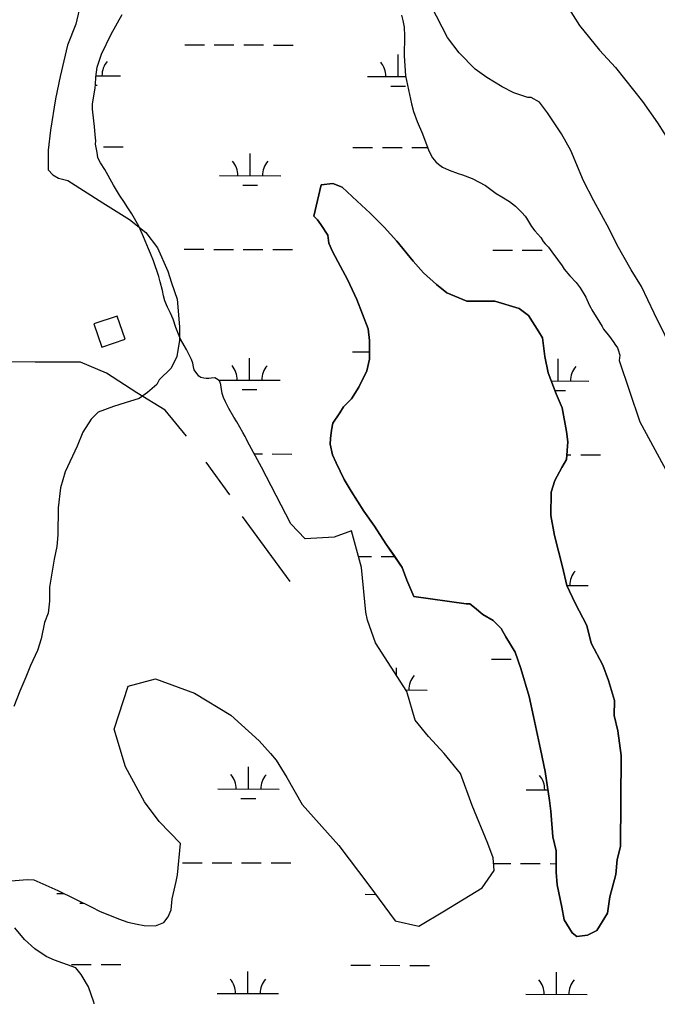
# Model space of a CAD drawing. Extents: x 3161615 to 3199515, y 867541 to 892976.
# Drawn here: x 3169906 to 3170943, y 879928 to 881517 of the extents above; entities that cross this region are included whole.
import ezdxf

# ---------------------------------------------------------------- set-up
doc = ezdxf.new("R2010")
doc.units = 0
for name, color, linetype in [('V-BLDG-OTLN', 7, 'Continuous'), ('V-SITE-VEGE', 7, 'Continuous'), ('V-TOPO-SHOR', 7, 'Continuous'), ('V-WETL-SWMP', 7, 'Continuous')]:
    doc.layers.add(name, color=color, linetype=linetype)

msp = doc.modelspace()

# ---------------------------------------------------------------- linework, layer by layer
at = {"layer": 'V-BLDG-OTLN'}
msp.add_lwpolyline([(3170039.3, 880984), (3170077.3, 880996.7), (3170064.6, 881034.6), (3170026.6, 881021.9)], close=True, dxfattribs=at)
at = {"layer": 'V-SITE-VEGE'}
for p, q in [((3170006.7, 881549.6), (3169997, 881509.7)), ((3170601.6, 881487.7), (3170575.3, 881539.1)), ((3170795.9, 881540), (3170816.6, 881507.5)), ((3169997, 881509.7), (3169983.5, 881475.5)), ((3170816.6, 881507.5), (3170848.8, 881467.4)), ((3170620.5, 881462.8), (3170601.6, 881487.7)), ((3169983.5, 881475.5), (3169971.8, 881424.2)), ((3170647, 881436.1), (3170620.5, 881462.8)), ((3170848.8, 881467.4), (3170875.3, 881438.8)), ((3170875.3, 881438.8), (3170918.7, 881383.4)), ((3169971.8, 881424.2), (3169964, 881388.1)), ((3170666, 881422.7), (3170647, 881436.1)), ((3170690.6, 881407.3), (3170666, 881422.7)), ((3170709.6, 881397.7), (3170690.6, 881407.3)), ((3170732.4, 881390), (3170709.6, 881397.7)), ((3169964, 881388.1), (3169956.2, 881336.8)), ((3170738.1, 881390), (3170732.4, 881390)), ((3170751.4, 881382.3), (3170738.1, 881390)), ((3170764.6, 881365.1), (3170751.4, 881382.3)), ((3170918.7, 881383.4), (3170943.3, 881349)), ((3170787.2, 881330.8), (3170764.6, 881365.1)), ((3170943.3, 881349), (3170964, 881316.6)), ((3169956.2, 881336.8), (3169952.2, 881304.5)), ((3170802.3, 881304.1), (3170787.2, 881330.8)), ((3169952.2, 881304.5), (3169952.1, 881272.2)), ((3170823, 881254.5), (3170802.3, 881304.1)), ((3169952.1, 881272.2), (3169959.6, 881264.5)), ((3169959.6, 881264.5), (3169969.1, 881258.8)), ((3169969.1, 881258.8), (3169984.3, 881254.9)), ((3169984.3, 881254.9), (3170041.2, 881218.5)), ((3170384.5, 881197), (3170396.2, 881248.3)), ((3170396.2, 881248.3), (3170415.2, 881250.1)), ((3170415.2, 881250.1), (3170430.4, 881244.3)), ((3170840, 881222.1), (3170823, 881254.5)), ((3170430.4, 881244.3), (3170455, 881221.3)), ((3170041.2, 881218.5), (3170084.8, 881191.6)), ((3170455, 881221.3), (3170475.8, 881202.2)), ((3170864.5, 881176.4), (3170840, 881222.1)), ((3170475.8, 881202.2), (3170498.5, 881179.3)), ((3170084.8, 881191.6), (3170111.3, 881170.6)), ((3170390.2, 881191.2), (3170384.5, 881197)), ((3170395.9, 881183.6), (3170390.2, 881191.2)), ((3170111.3, 881170.6), (3170130.2, 881145.8)), ((3170407.2, 881166.4), (3170395.9, 881183.6)), ((3170498.5, 881179.3), (3170519.3, 881156.4)), ((3170877.6, 881149.7), (3170864.5, 881176.4)), ((3170409, 881153.1), (3170407.2, 881166.4)), ((3170414.7, 881139.8), (3170409, 881153.1)), ((3170519.3, 881156.4), (3170545.8, 881123.9)), ((3170130.2, 881145.8), (3170147.1, 881107.6)), ((3170427.9, 881115), (3170414.7, 881139.8)), ((3170900.3, 881109.6), (3170877.6, 881149.7)), ((3170545.8, 881123.9), (3170562.8, 881104.8)), ((3170147.1, 881107.6), (3170152.7, 881088.6)), ((3170439.2, 881094), (3170427.9, 881115)), ((3170562.8, 881104.8), (3170583.7, 881085.7)), ((3170917.2, 881082.9), (3170900.3, 881109.6)), ((3170454.2, 881061.6), (3170439.2, 881094)), ((3170152.7, 881088.6), (3170162.1, 881061.9)), ((3170583.7, 881085.7), (3170600.7, 881072.3)), ((3170938, 881039.1), (3170917.2, 881082.9)), ((3170162.1, 881061.9), (3170163.9, 881042.9)), ((3170473, 881014), (3170454.2, 881061.6)), ((3170600.7, 881072.3), (3170633, 881058.8)), ((3170633, 881058.8), (3170678.6, 881058.6)), ((3170678.6, 881058.6), (3170718.5, 881047)), ((3170163.9, 881042.9), (3170165.7, 881016.3)), ((3170718.5, 881047), (3170733.7, 881035.5)), ((3170733.7, 881035.5), (3170750.6, 881008.8)), ((3170973.7, 880966.6), (3170938, 881039.1)), ((3170165.7, 881016.3), (3170165.6, 880995.3)), ((3170474.8, 880994.9), (3170473, 881014)), ((3170165.6, 880995.3), (3170161.7, 880968.7)), ((3170474.7, 880964.5), (3170474.8, 880994.9)), ((3170750.6, 881008.8), (3170756.3, 880999.2)), ((3170756.3, 880999.2), (3170760, 880968.8)), ((3170161.7, 880968.7), (3170152.1, 880949.8)), ((3170470.8, 880945.5), (3170474.7, 880964.5)), ((3170760, 880968.8), (3170765.5, 880942.1)), ((3170152.1, 880949.8), (3170132.9, 880930.8)), ((3170132.9, 880930.8), (3170129.1, 880923.3)), ((3170457.3, 880918.9), (3170470.8, 880945.5)), ((3170765.5, 880942.1), (3170778.7, 880907.8)), ((3170129.1, 880923.3), (3170113.8, 880910)), ((3170445.8, 880900), (3170457.3, 880918.9)), ((3170100.5, 880900.6), (3170077.6, 880893.1)), ((3170113.8, 880910), (3170100.5, 880900.6)), ((3170432.4, 880886.7), (3170445.8, 880900)), ((3170778.7, 880907.8), (3170788.1, 880885)), ((3170058.6, 880887.5), (3170033.8, 880878.1)), ((3170077.6, 880893.1), (3170058.6, 880887.5)), ((3170426.7, 880877.3), (3170432.4, 880886.7)), ((3170788.1, 880885), (3170795.5, 880846.9)), ((3170022.3, 880866.7), (3170008.9, 880845.9)), ((3170033.8, 880878.1), (3170022.3, 880866.7)), ((3170415.2, 880860.2), (3170426.7, 880877.3)), ((3170413.2, 880848.8), (3170415.2, 880860.2)), ((3170008.9, 880845.9), (3169999.3, 880823.1)), ((3170411.2, 880826), (3170411.3, 880835.5)), ((3170411.3, 880835.5), (3170413.2, 880848.8)), ((3170795.5, 880846.9), (3170797.3, 880829.8)), ((3169999.3, 880823.1), (3169980.1, 880781.3)), ((3170414.9, 880808.9), (3170411.2, 880826)), ((3170797.3, 880829.8), (3170795.3, 880801.3)), ((3170420.6, 880795.5), (3170414.9, 880808.9)), ((3170433.8, 880768.8), (3170420.6, 880795.5)), ((3170787.6, 880788), (3170776.1, 880767.1)), ((3170795.3, 880801.3), (3170787.6, 880788)), ((3169980.1, 880781.3), (3169972.3, 880754.8)), ((3170445.1, 880749.7), (3170433.8, 880768.8)), ((3170776.1, 880767.1), (3170770.3, 880748.1)), ((3169972.3, 880754.8), (3169968.4, 880722.5)), ((3170465.8, 880717.3), (3170445.1, 880749.7)), ((3170770.3, 880748.1), (3170770.1, 880710.1)), ((3169968.4, 880722.5), (3169968.1, 880678.7)), ((3170482.8, 880692.5), (3170465.8, 880717.3)), ((3170770.1, 880710.1), (3170775.6, 880677.7)), ((3170501.7, 880663.9), (3170482.8, 880692.5)), ((3169968.1, 880678.7), (3169966.2, 880659.7)), ((3170775.6, 880677.7), (3170788.7, 880626.3)), ((3169966.2, 880659.7), (3169962.2, 880638.8)), ((3170528.1, 880625.7), (3170501.7, 880663.9)), ((3169962.2, 880638.8), (3169954.4, 880593.2)), ((3170535.6, 880604.8), (3170528.1, 880625.7)), ((3170788.7, 880626.3), (3170796.1, 880595.9)), ((3170546.9, 880578.1), (3170535.6, 880604.8)), ((3169954.4, 880593.2), (3169954.3, 880570.4)), ((3170796.1, 880595.9), (3170809.3, 880567.3)), ((3169954.3, 880570.4), (3169952.3, 880551.4)), ((3170632.4, 880566.2), (3170546.9, 880578.1)), ((3170638.1, 880566.2), (3170632.4, 880566.2)), ((3170645.7, 880560.5), (3170638.1, 880566.2)), ((3170809.3, 880567.3), (3170828.2, 880531)), ((3169952.3, 880551.4), (3169946.5, 880536.2)), ((3170659, 880549), (3170645.7, 880560.5)), ((3170676.1, 880539.4), (3170659, 880549)), ((3169946.5, 880536.2), (3169940.7, 880509.6)), ((3170689.3, 880526), (3170676.1, 880539.4)), ((3170696.8, 880512.7), (3170689.3, 880526)), ((3170828.2, 880531), (3170835.6, 880502.5)), ((3169940.7, 880509.6), (3169934.9, 880490.6)), ((3170711.9, 880487.9), (3170696.8, 880512.7)), ((3170835.6, 880502.5), (3170854.5, 880466.3)), ((3169934.9, 880490.6), (3169923.4, 880465.9)), ((3170721.3, 880461.2), (3170711.9, 880487.9)), ((3169923.4, 880465.9), (3169915.7, 880446.9)), ((3170734.4, 880415.5), (3170721.3, 880461.2)), ((3170854.5, 880466.3), (3170863.8, 880441.5)), ((3169915.7, 880446.9), (3169906, 880424.2)), ((3170863.8, 880441.5), (3170873.2, 880409.1)), ((3169906, 880424.2), (3169896.4, 880399.5)), ((3170741.8, 880383.1), (3170734.4, 880415.5)), ((3170873.2, 880409.1), (3170873.1, 880384.4)), ((3170753, 880329.8), (3170741.8, 880383.1)), ((3170873.1, 880384.4), (3170878.7, 880359.6)), ((3170878.7, 880359.6), (3170884.2, 880319.7)), ((3170760.4, 880293.7), (3170753, 880329.8)), ((3170884.2, 880319.7), (3170883.4, 880171.3)), ((3170767.8, 880246.1), (3170760.4, 880293.7)), ((3170769.6, 880228.9), (3170767.8, 880246.1)), ((3170773.2, 880187.1), (3170769.6, 880228.9)), ((3170778.8, 880164.2), (3170773.2, 880187.1)), ((3170883.4, 880171.3), (3170877.6, 880150.4)), ((3170778.6, 880130), (3170778.8, 880164.2)), ((3170877.6, 880150.4), (3170875.6, 880125.7)), ((3170780.4, 880109.1), (3170778.6, 880130)), ((3170875.6, 880125.7), (3170865.9, 880089.6)), ((3170787.9, 880072.9), (3170780.4, 880109.1)), ((3170865.9, 880089.6), (3170862, 880063)), ((3170791.6, 880052), (3170787.9, 880072.9)), ((3170862, 880063), (3170844.7, 880034.6)), ((3170804.8, 880031), (3170791.6, 880052)), ((3170812.3, 880025.2), (3170804.8, 880031)), ((3170829.5, 880027.1), (3170812.3, 880025.2)), ((3170844.7, 880034.6), (3170829.5, 880027.1))]:
    msp.add_line(p, q, dxfattribs=at)
at = {"layer": 'V-TOPO-SHOR'}
for p, q in [((3170247.6, 880743.7), (3170209, 880796.6)), ((3170345.9, 880602.5), (3170268.6, 880708.4))]:
    msp.add_line(p, q, dxfattribs=at)
msp.add_lwpolyline([(3170177.4, 880839), (3170142.3, 880881.4), (3170096.6, 880909.7), (3170047.3, 880941.5), (3170005.1, 880959.3), (3169931.1, 880959.5), (3169832.5, 880959.8), (3169811.3, 880963.3), (3169790.2, 880984.5), (3169776.2, 881005.7), (3169762.4, 881093.8), (3169706.7, 881340.6)], dxfattribs=at)
at = {"layer": 'V-WETL-SWMP'}
for p, q in [((3170174.5, 881475.9), (3170206.5, 881475.8)), ((3170222.5, 881475.8), (3170254.5, 881475.7)), ((3170270.5, 881475.6), (3170302.5, 881475.6)), ((3170318.5, 881475.5), (3170350.5, 881475.4)), ((3170521.7, 881424.2), (3170521.8, 881460.2)), ((3170029.9, 881425.6), (3170069.8, 881425.5)), ((3170471.7, 881424.4), (3170533.8, 881424.2)), ((3170029.2, 881410.1), (3170031.7, 881410.1)), ((3170509.6, 881408.8), (3170533.6, 881408.7)), ((3170042, 881310.1), (3170074, 881310)), ((3170280.7, 881263), (3170280.8, 881299)), ((3170447.9, 881309), (3170479.9, 881308.9)), ((3170495.9, 881308.9), (3170527.9, 881308.8)), ((3170543.9, 881308.7), (3170569.3, 881308.6)), ((3170230.7, 881263.2), (3170330.7, 881262.9)), ((3170268.7, 881247.6), (3170292.7, 881247.6)), ((3170173.6, 881143.2), (3170205.6, 881143.2)), ((3170221.6, 881143.1), (3170253.6, 881143)), ((3170269.6, 881143), (3170301.6, 881142.9)), ((3170317.6, 881142.8), (3170349.6, 881142.8)), ((3170675.5, 881141.9), (3170707.5, 881141.8)), ((3170723.5, 881141.7), (3170755.5, 881141.6)), ((3170279.8, 880930.3), (3170279.9, 880966.3)), ((3170447, 880976.3), (3170474.7, 880976.2)), ((3170781.7, 880929), (3170781.8, 880965)), ((3170229.8, 880930.5), (3170329.8, 880930.2)), ((3170267.8, 880914.9), (3170291.8, 880914.9)), ((3170770.6, 880929), (3170831.7, 880928.8)), ((3170776.5, 880913.5), (3170793.7, 880913.5)), ((3170287.6, 880810.2), (3170300.7, 880810.2)), ((3170316.7, 880810.2), (3170348.7, 880810.1)), ((3170795.8, 880808.8), (3170802.6, 880808.8)), ((3170818.6, 880808.8), (3170850.6, 880808.7)), ((3170457, 880643.6), (3170478.1, 880643.5)), ((3170494.1, 880643.5), (3170515.9, 880643.4)), ((3170796.1, 880596.2), (3170830.8, 880596.1)), ((3170673.6, 880476.5), (3170705.6, 880476.4)), ((3170849.4, 880476), (3170849.6, 880476)), ((3170519, 880449.4), (3170519, 880462.2)), ((3170533.9, 880426.2), (3170568.9, 880426.1)), ((3170278, 880265), (3170278.1, 880301)), ((3170228, 880265.1), (3170328, 880264.9)), ((3170729.9, 880263.7), (3170765.1, 880263.6)), ((3170265.9, 880249.6), (3170289.9, 880249.5)), ((3170170.8, 880145.2), (3170202.8, 880145.1)), ((3170218.8, 880145.1), (3170250.8, 880145)), ((3170266.8, 880145), (3170298.8, 880144.9)), ((3170314.8, 880144.8), (3170346.8, 880144.7)), ((3170676.6, 880143.8), (3170704.7, 880143.7)), ((3170720.7, 880143.7), (3170752.7, 880143.6)), ((3170768.7, 880143.6), (3170778.7, 880143.5)), ((3169966.1, 880095), (3169978, 880095)), ((3170468, 880093.7), (3170485, 880093.6)), ((3170004, 880079.5), (3170009.7, 880079.5)), ((3169990.4, 879979.5), (3170022.4, 879979.5)), ((3170038.4, 879979.4), (3170070.4, 879979.3)), ((3170444.3, 879978.3), (3170476.3, 879978.2)), ((3170492.3, 879978.2), (3170524.3, 879978.1)), ((3170540.3, 879978), (3170572.3, 879977.9)), ((3170277.1, 879932.3), (3170277.2, 879968.3)), ((3170779, 879930.9), (3170779.1, 879966.9)), ((3170227.1, 879932.5), (3170327.1, 879932.2)), ((3170729, 879931.1), (3170829, 879930.8))]:
    msp.add_line(p, q, dxfattribs=at)
for points in [[(3170076.5, 881219.5), (3170068.1, 881231.2), (3170058.4, 881247.3), (3170044.5, 881272.9), (3170037.3, 881283.6), (3170035.1, 881287.5), (3170033, 881292.3), (3170032.2, 881300.9), (3170029.5, 881314.4), (3170029.6, 881319.6), (3170028.5, 881329.5), (3170027.8, 881343), (3170024.7, 881366.1), (3170024.1, 881371.2), (3170024.6, 881379.5), (3170028.9, 881406), (3170029.3, 881411.5), (3170029.6, 881423), (3170032.1, 881439.6), (3170038.9, 881460.9), (3170054.8, 881493.3), (3170072.4, 881525.3)], [(3170526.9, 881523.9), (3170529.4, 881515.5)], [(3170529.4, 881515.5), (3170531.4, 881504.6), (3170532.1, 881490.5), (3170531.5, 881458.2), (3170533.5, 881425.5), (3170543.3, 881379.9), (3170546.6, 881367.6), (3170552.7, 881351.2), (3170561.3, 881330.9), (3170571.3, 881303.2), (3170577.5, 881291.8), (3170582.9, 881285.3), (3170587.3, 881281.4), (3170593.6, 881276.8), (3170604.7, 881272.1), (3170619.3, 881266.4), (3170626.3, 881264.1), (3170641.9, 881258.4), (3170663.5, 881246.8), (3170681.2, 881234), (3170690.1, 881228.4), (3170702.7, 881221.1), (3170712.5, 881213.5), (3170722.9, 881203.1), (3170728.2, 881196.9), (3170730.4, 881193.7), (3170738.5, 881180.4), (3170743.8, 881173.3), (3170753.5, 881162.2), (3170757.6, 881156.1), (3170760.4, 881152.2), (3170765.8, 881146.6), (3170771.7, 881139.2), (3170780.8, 881126.5), (3170788.3, 881116.5), (3170791.7, 881111), (3170800.8, 881100.2), (3170811.1, 881089.2), (3170817.4, 881080.4), (3170826.7, 881065.2), (3170832.3, 881052.9), (3170835.1, 881048.1), (3170836.6, 881044.9), (3170849, 881024.5), (3170853.1, 881017.7), (3170855.6, 881013.1), (3170860.3, 881007), (3170863.4, 881003.4), (3170872.2, 880991.7), (3170873.7, 880988.8), (3170878.1, 880982.6), (3170879.3, 880979.4), (3170882, 880970.7), (3170881.1, 880962.1)], [(3170659, 880549), (3170676.1, 880539.4), (3170689.3, 880526), (3170696.8, 880512.7), (3170711.9, 880487.9), (3170721.3, 880461.2), (3170734.4, 880415.5), (3170741.8, 880383.1), (3170753, 880329.8), (3170760.4, 880293.7), (3170767.8, 880246.1), (3170769.6, 880228.9), (3170773.2, 880187.1), (3170778.8, 880164.2), (3170778.6, 880130), (3170780.4, 880109.1), (3170787.9, 880072.9), (3170791.6, 880052), (3170804.8, 880031), (3170812.3, 880025.2), (3170829.5, 880027.1), (3170844.7, 880034.6), (3170862, 880063), (3170865.9, 880089.6), (3170875.6, 880125.7), (3170877.6, 880150.4), (3170883.4, 880171.3), (3170884.2, 880319.7), (3170878.7, 880359.6), (3170873.1, 880384.4), (3170873.2, 880409.1), (3170863.8, 880441.5), (3170854.5, 880466.3), (3170835.6, 880502.5), (3170828.2, 880531), (3170809.3, 880567.3), (3170796.1, 880595.9), (3170788.7, 880626.3), (3170775.6, 880677.7), (3170770.1, 880710.1), (3170770.3, 880748.1), (3170776.1, 880767.1), (3170787.6, 880788), (3170795.3, 880801.3), (3170797.3, 880829.8), (3170795.5, 880846.9), (3170788.1, 880885), (3170778.7, 880907.8), (3170765.5, 880942.1), (3170760, 880968.8), (3170756.3, 880999.2), (3170750.6, 881008.8), (3170733.7, 881035.5), (3170718.5, 881047), (3170678.6, 881058.6), (3170633, 881058.8), (3170600.7, 881072.3), (3170583.7, 881085.7), (3170562.8, 881104.8), (3170545.8, 881123.9), (3170519.3, 881156.4), (3170498.5, 881179.3), (3170475.8, 881202.2), (3170455, 881221.3), (3170430.4, 881244.3), (3170415.2, 881250.1), (3170396.2, 881248.3), (3170384.5, 881197), (3170390.2, 881191.2), (3170395.9, 881183.6), (3170407.2, 881166.4), (3170409, 881153.1), (3170414.7, 881139.8), (3170427.9, 881115), (3170439.2, 881094), (3170454.2, 881061.6), (3170473, 881014), (3170474.8, 880994.9), (3170474.7, 880964.5), (3170470.8, 880945.5), (3170457.3, 880918.9), (3170445.8, 880900), (3170432.4, 880886.7), (3170426.7, 880877.3), (3170415.2, 880860.2), (3170413.2, 880848.8), (3170411.3, 880835.5), (3170411.2, 880826), (3170414.9, 880808.8), (3170420.6, 880795.5), (3170433.8, 880768.8), (3170445.1, 880749.7), (3170465.8, 880717.3), (3170482.8, 880692.5), (3170501.7, 880663.9), (3170514.9, 880644.8), (3170528.1, 880625.7), (3170535.6, 880604.8), (3170546.9, 880578.1)], [(3169928.8, 880117.1), (3169968, 880099.9), (3170023.3, 880072.8), (3170035.9, 880066.2), (3170066.5, 880053.8), (3170081.8, 880048.3), (3170097.1, 880045.4), (3170108.5, 880042.9), (3170127.1, 880042.4), (3170140.3, 880048.1), (3170147.2, 880057), (3170152.2, 880068.7), (3170153.7, 880086.6), (3170160.6, 880114.7), (3170162.8, 880125.4), (3170167.6, 880176.5), (3170133, 880212.1), (3170109.1, 880244.4), (3170078, 880300.9), (3170059.6, 880362.6), (3170082.2, 880432.2), (3170127, 880444.5), (3170190.3, 880421), (3170249.1, 880385), (3170295.4, 880343.6), (3170314.1, 880323), (3170323, 880312.2), (3170340.7, 880283.5), (3170365.6, 880239.6), (3170425.1, 880173.2), (3170474, 880108.6), (3170516.6, 880050.3), (3170555, 880042.1), (3170597.1, 880066.9), (3170658.1, 880104.2), (3170677.5, 880132.5), (3170675.9, 880153), (3170667.4, 880176.5), (3170641.7, 880238.3), (3170623.2, 880290.3), (3170596.6, 880322.6), (3170570.8, 880350.4), (3170549.4, 880377.3), (3170535.4, 880423.8), (3170484.8, 880502.7), (3170471.5, 880539.5), (3170468.9, 880552.9), (3170462.1, 880625.3), (3170445.4, 880685.3), (3170417.6, 880674.7), (3170370.3, 880672.2), (3170347.1, 880696.5), (3170299.3, 880788.7), (3170276.7, 880830.4), (3170274.5, 880835.3), (3170272.7, 880838.8), (3170268.9, 880845), (3170259.3, 880862.4), (3170254, 880870.2), (3170245.9, 880884.1), (3170240.7, 880895.1), (3170237.6, 880902.2), (3170235.5, 880908.3), (3170234.6, 880912.2), (3170233.7, 880918.3), (3170232.9, 880923.1), (3170231.4, 880927.9), (3170228.5, 880930.6), (3170223.1, 880933.8), (3170217.4, 880933.3), (3170213.8, 880932.7), (3170209.4, 880932.8), (3170205.2, 880933.5), (3170200.7, 880934.6), (3170197.3, 880936.6), (3170189.8, 880947.3), (3170188.6, 880951.8), (3170187.4, 880957.9), (3170185.6, 880963.7), (3170177.2, 880980.1), (3170173.2, 880986.6), (3170167.6, 880996.9), (3170159.9, 881016), (3170155.4, 881029.5), (3170151.4, 881039.5), (3170149.2, 881043.4), (3170146.4, 881049.2), (3170142.1, 881059.2), (3170139.7, 881067.2), (3170138, 881075.9), (3170134.4, 881090.4), (3170133.2, 881094.6), (3170132.3, 881099.1), (3170123.5, 881124.5), (3170118.9, 881136.1), (3170115.2, 881143.9), (3170107.5, 881163.2), (3170099.8, 881180.6), (3170088.3, 881200.7), (3170080.8, 881212), (3170076.5, 881219.5)], [(3170881.1, 880962.1), (3170914.6, 880862.7), (3170974, 880752.5), (3170997, 880716.7), (3171015.7, 880700.5), (3171039.7, 880659.2), (3171053.7, 880597.5), (3171056.2, 880566.2), (3171066.6, 880500.9), (3171104.8, 880444.4), (3171153.6, 880358.4), (3171149.6, 880263.7), (3171196.6, 880005.1), (3171234.1, 879994.4), (3171325.1, 879959.1), (3171343.9, 879954.6), (3171380.5, 879935.6), (3171417.8, 879895.2)], [(3170546.9, 880578.1), (3170632.4, 880566.2), (3170638.1, 880566.2), (3170645.7, 880560.5), (3170659, 880549)], [(3169859.1, 880112.9), (3169918.1, 880118), (3169928.8, 880117.1)], [(3169893.1, 879572.8), (3169920.6, 879582.7), (3169943.3, 879592.5), (3169957.6, 879601.2), (3169973.6, 879614.9), (3170014.7, 879692.8), (3170020, 879711.4), (3170020.2, 879713.3), (3170025.1, 879731.2), (3170032.3, 879760.3), (3170035.2, 879785.1), (3170031.9, 879816), (3170032.8, 879844.9), (3170036.3, 879880.4), (3170026.8, 879918.3), (3170017.9, 879943.4), (3170006.1, 879963), (3169997.2, 879973.9), (3169962.3, 879986.5), (3169949.1, 879992.3), (3169930.3, 880004.8), (3169913.7, 880020.2), (3169898.2, 880039.1)]]:
    msp.add_lwpolyline(points, dxfattribs=at)
for centre, start, end in [((3170075, 881425.9), 139.0699, 180.6135), ((3170466.4, 881424.8), 359.0699, 40.6135), ((3170225.5, 881263.6), 359.0699, 40.6135), ((3170336, 881263.3), 139.0699, 180.6135), ((3170224.6, 880931), 359.0699, 40.6135), ((3170335.1, 880930.7), 139.0699, 180.6135), ((3170837, 880929.3), 139.0699, 180.6135), ((3170836.1, 880596.6), 139.0699, 180.6135), ((3170574.2, 880426.5), 139.0699, 180.6135), ((3170222.7, 880265.6), 359.0699, 40.6135), ((3170333.2, 880265.3), 139.0699, 180.6135), ((3170724.7, 880264.2), 359.0699, 40.6135), ((3170221.8, 879932.9), 359.0699, 40.6135), ((3170332.3, 879932.6), 139.0699, 180.6135), ((3170723.7, 879931.6), 359.0699, 40.6135), ((3170834.2, 879931.3), 139.0699, 180.6135)]:
    msp.add_arc(centre, 35.2, start, end, dxfattribs=at)

doc.saveas('drawing.dxf')
